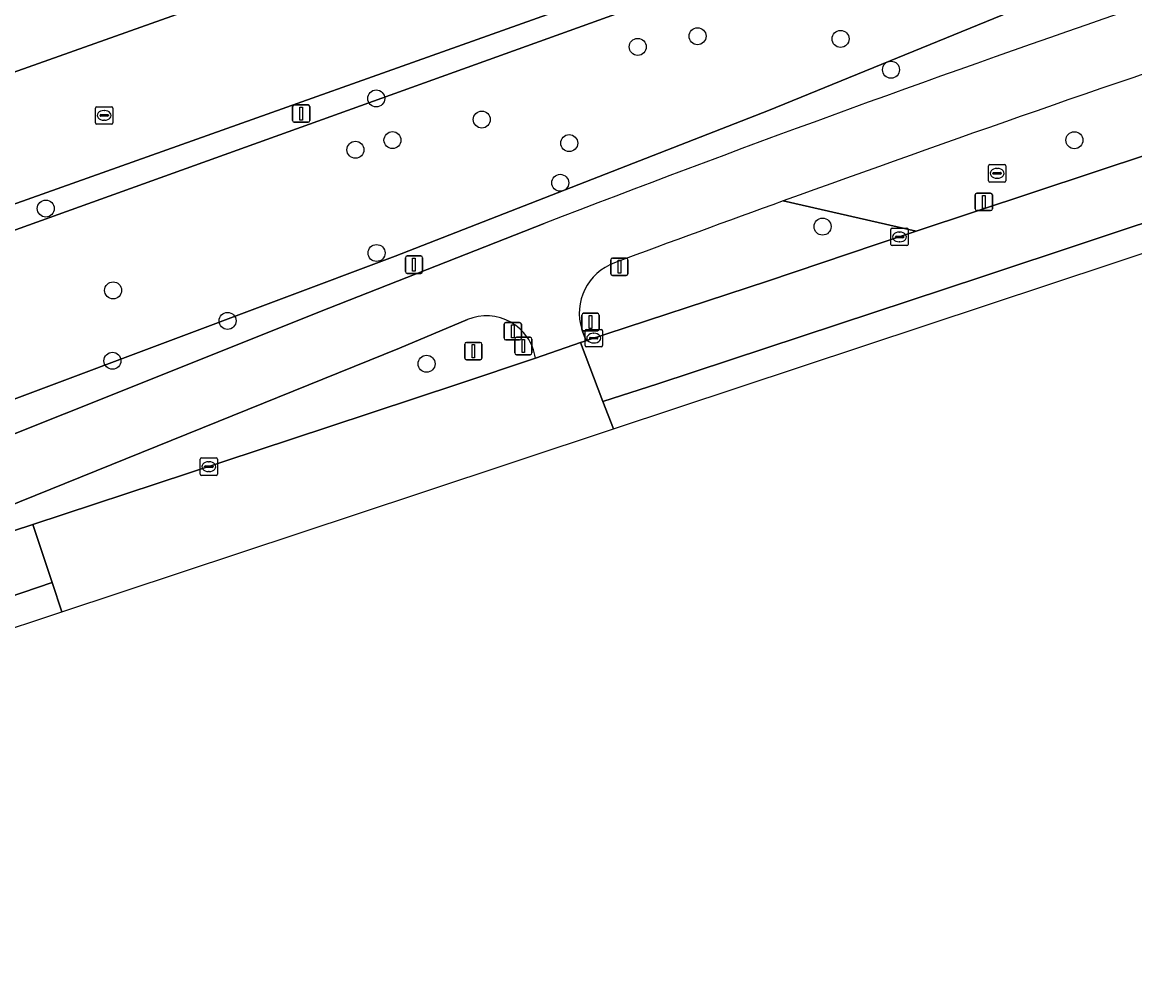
# Model space of a CAD drawing. Extents: x 161385 to 162589, y 388479 to 389756.
# Drawn here: x 162179.9 to 162244, y 388490.8 to 388545.6 of the extents above; entities that cross this region are included whole.
import ezdxf

# ---------------------------------------------------------------- set-up
doc = ezdxf.new("R2010")
doc.units = 0
for name, color, linetype in [('IMGEO_Berm_groen', 7, 'Continuous'), ('IMGEO_Boom', 7, 'Continuous'), ('IMGEO_Drukknoppaal', 7, 'Continuous'), ('IMGEO_Erf', 7, 'Continuous'), ('IMGEO_Fietspad_gesloten', 7, 'Continuous'), ('IMGEO_Kolk', 7, 'Continuous'), ('IMGEO_Lichtmast', 7, 'Continuous'), ('IMGEO_Loofbos', 7, 'Continuous'), ('IMGEO_Rijbaan_lokaal_gesloten', 7, 'Continuous'), ('IMGEO_Rijbaan_regionaal_gesloten', 7, 'Continuous'), ('IMGEO_Rioolput', 7, 'Continuous'), ('IMGEO_Verkeersbordpaal', 7, 'Continuous'), ('IMGEO_Verkeersregelinstallatiepaal', 7, 'Continuous')]:
    doc.layers.add(name, color=color, linetype=linetype)

msp = doc.modelspace()

# ---------------------------------------------------------------- linework, layer by layer
at = {"layer": 'IMGEO_Berm_groen'}
for points in [[(162319.902, 388581.48), (162316.848, 388580.491), (162315.105, 388579.927), (162225.932, 388551.675), (162217.932, 388548.854), (162137.852, 388520.378), (162138.38, 388518.892), (162215.574, 388546.64), (162252.986, 388559.158)], [(162338.365, 388578.901), (162338.047, 388580.195), (162324.599, 388576.081), (162287.169, 388563.505), (162279.038, 388561.214), (162264.796, 388556.642), (162259.025, 388554.101), (162254.71, 388552.825), (162240.969, 388547.955), (162222.876, 388540.549), (162201.4, 388532.175), (162133.055, 388506.534)], [(162223.729, 388535.352), (162231.374, 388533.604), (162244.91, 388538.101), (162268.64, 388545.977), (162283.88, 388551.029), (162303.355, 388557.478), (162321.867, 388563.626), (162344.193, 388571.054), (162361.745, 388576.944), (162363.85, 388577.725)], [(162231.374, 388533.604), (162223.729, 388535.352)], [(162117.736, 388502.546), (162117.232, 388501.49), (162117.576, 388500.015), (162117.372, 388499.941), (162117.395, 388499.82), (162117.419, 388499.693), (162120.579, 388500.721), (162128.073, 388503.157), (162167.231, 388517.05), (162197.575, 388529.185), (162209.962, 388534.05)], [(162212.134, 388527.956), (162212.391, 388527.309), (162212.409, 388527.315), (162222.816, 388530.74), (162229.074, 388532.84), (162231.374, 388533.604)], [(162205.548, 388528.526), (162201.647, 388526.877), (162165.808, 388512.398), (162164.054, 388511.643), (162164.193, 388511.274), (162170.029, 388513.254), (162177.133, 388515.609), (162180.534, 388516.727), (162189.5, 388519.675), (162197.568, 388522.357), (162205.057, 388524.828), (162209.464, 388526.309), (162209.466, 388526.31)]]:
    msp.add_lwpolyline(points, dxfattribs=at)
for centre, radius, start, end in [((162557.7, 387632.601), 966.195, 108.994345, 111.094346), ((162641.879, 387381.722), 1227.075, 108.475807, 109.923788), ((162646.391, 387368.889), 1240.677, 109.917736, 110.395115), ((162215.071, 388528.891), 3.082, 109.84234, 197.65091), ((162206.64, 388525.884), 2.858, 8.5634, 112.45206)]:
    msp.add_arc(centre, radius, start, end, dxfattribs=at)
at = {"layer": 'IMGEO_Boom'}
for centre in [(162218.796, 388544.832), (162227.026, 388544.674), (162215.351, 388544.215), (162229.927, 388542.904), (162200.306, 388541.249), (162206.378, 388540.034), (162201.24, 388538.852), (162211.409, 388538.679), (162240.479, 388538.844), (162199.105, 388538.296), (162210.895, 388536.393), (162181.29, 388534.912), (162225.99, 388533.872), (162200.325, 388532.355), (162185.164, 388530.205), (162191.75, 388528.449), (162185.124, 388526.154), (162203.203, 388525.978)]:
    msp.add_circle(centre, 0.489, dxfattribs=at)
at = {"layer": 'IMGEO_Drukknoppaal'}
for p, q in [((162207.665, 388527.454), (162207.665, 388528.254)), ((162207.665, 388528.254), (162207.665, 388527.454)), ((162207.765, 388528.354), (162208.555, 388528.354)), ((162208.555, 388528.354), (162207.765, 388528.354)), ((162208.655, 388528.254), (162208.655, 388527.454)), ((162208.655, 388527.454), (162208.655, 388528.254)), ((162208.555, 388527.354), (162207.765, 388527.354)), ((162207.765, 388527.354), (162208.555, 388527.354))]:
    msp.add_line(p, q, dxfattribs=at)
msp.add_lwpolyline([(162208.085, 388528.229), (162208.235, 388528.229), (162208.235, 388527.479), (162208.085, 388527.479), (162208.085, 388528.229)], dxfattribs=at)
for centre, start, end in [((162207.765, 388528.254), 90, 180), ((162207.765, 388528.254), 90, 180), ((162208.555, 388528.254), 0, 90), ((162208.555, 388528.254), 360, 90), ((162207.765, 388527.454), 180, 270), ((162207.765, 388527.454), 180, 270), ((162208.555, 388527.454), 270, 0), ((162208.555, 388527.454), 270, 0)]:
    msp.add_arc(centre, 0.1, start, end, dxfattribs=at)
at = {"layer": 'IMGEO_Erf'}
msp.add_lwpolyline([(162178.209, 388542.32), (162196.492, 388548.826), (162194.908, 388553.162), (162200.279, 388555.209), (162201.155, 388552.675), (162211.615, 388556.411), (162210.55, 388559.766), (162208.456, 388566.345), (162208.618, 388566.397), (162207.458, 388569.576), (162208.167, 388573.431), (162204.373, 388576.755), (162204.529, 388577.63), (162197.437, 388597.741), (162253.523, 388617.679), (162265.26, 388584.523), (162265.031, 388584.451), (162268.122, 388574.718), (162279.121, 388578.182), (162278.245, 388581.061), (162278.061, 388581.594), (162278.169, 388581.632), (162249.791, 388661.103)], dxfattribs=at)
at = {"layer": 'IMGEO_Fietspad_gesloten'}
for points in [[(162209.962, 388534.05), (162197.575, 388529.185), (162167.231, 388517.05), (162128.073, 388503.157), (162120.579, 388500.721), (162117.419, 388499.693), (162117.948, 388496.859), (162117.997, 388496.595), (162118.094, 388496.076), (162118.244, 388495.27), (162120.577, 388496.032), (162127.04, 388498.284), (162134.191, 388500.77), (162137.466, 388501.908)], [(162146.842, 388505.334), (162151.538, 388507.067), (162152.911, 388507.538), (162158.605, 388509.443), (162163.376, 388510.997), (162164.193, 388511.274), (162164.054, 388511.643), (162165.808, 388512.398), (162201.647, 388526.877), (162205.548, 388528.526)], [(162209.466, 388526.31), (162212.068, 388527.198), (162212.391, 388527.309), (162212.134, 388527.956)]]:
    msp.add_lwpolyline(points, dxfattribs=at)
for centre, radius, start, end in [((162557.7, 387632.601), 966.195, 108.994345, 111.094346), ((162641.879, 387381.722), 1227.075, 108.475807, 109.923788), ((162646.391, 387368.889), 1240.677, 109.917736, 110.395115), ((162215.071, 388528.891), 3.082, 109.84234, 197.65091), ((162206.64, 388525.884), 2.858, 8.5634, 112.45206)]:
    msp.add_arc(centre, radius, start, end, dxfattribs=at)
at = {"layer": 'IMGEO_Kolk'}
for p, q in [((162229.92, 388532.853), (162229.92, 388533.705)), ((162229.995, 388533.779), (162230.847, 388533.779)), ((162230.222, 388533.322), (162230.62, 388533.322)), ((162230.408, 388533.559), (162230.433, 388533.559)), ((162230.921, 388533.705), (162230.921, 388532.853)), ((162230.847, 388532.779), (162229.995, 388532.779)), ((162230.179, 388533.273), (162230.179, 388533.285)), ((162230.617, 388533.236), (162230.219, 388533.236)), ((162230.431, 388532.999), (162230.406, 388532.999)), ((162230.663, 388533.285), (162230.663, 388533.273)), ((162212.319, 388527.029), (162212.319, 388527.881)), ((162212.394, 388527.955), (162213.246, 388527.955)), ((162212.807, 388527.735), (162212.832, 388527.735)), ((162213.32, 388527.881), (162213.32, 388527.029)), ((162213.246, 388526.955), (162212.394, 388526.955)), ((162212.578, 388527.449), (162212.578, 388527.461)), ((162213.016, 388527.412), (162212.618, 388527.412)), ((162212.621, 388527.498), (162213.019, 388527.498)), ((162212.83, 388527.175), (162212.805, 388527.175)), ((162213.062, 388527.461), (162213.062, 388527.449)), ((162190.247, 388520.559), (162191.099, 388520.559)), ((162190.172, 388519.633), (162190.172, 388520.485)), ((162190.431, 388520.053), (162190.431, 388520.065)), ((162190.869, 388520.016), (162190.471, 388520.016)), ((162190.474, 388520.102), (162190.872, 388520.102)), ((162190.66, 388520.339), (162190.685, 388520.339)), ((162190.915, 388520.065), (162190.915, 388520.053)), ((162191.173, 388520.485), (162191.173, 388519.633)), ((162191.099, 388519.559), (162190.247, 388519.559)), ((162190.683, 388519.779), (162190.658, 388519.779))]:
    msp.add_line(p, q, dxfattribs=at)
for points in [[(162229.92, 388532.853), (162229.92, 388533.705)], [(162229.995, 388533.779), (162230.847, 388533.779)], [(162230.921, 388533.705), (162230.921, 388532.853)], [(162230.847, 388532.779), (162229.995, 388532.779)], [(162212.319, 388527.029), (162212.319, 388527.881)], [(162212.394, 388527.955), (162213.246, 388527.955)], [(162213.32, 388527.881), (162213.32, 388527.029)], [(162213.246, 388526.955), (162212.394, 388526.955)], [(162190.247, 388520.559), (162191.099, 388520.559)], [(162190.172, 388519.633), (162190.172, 388520.485)], [(162191.173, 388520.485), (162191.173, 388519.633)], [(162191.099, 388519.559), (162190.247, 388519.559)]]:
    msp.add_lwpolyline(points, dxfattribs=at)
for centre, radius, start, end in [((162229.997, 388533.703), 0.0765, 91.55205, 178.44795), ((162229.997, 388533.703), 0.0765, 91.55205, 178.44795), ((162230.219, 388533.282), 0.0403, 85.87752, 175.75265), ((162230.624, 388533.284), 0.0386, 1.73085, 96.63898), ((162230.845, 388533.703), 0.0765, 1.55205, 88.44795), ((162230.845, 388533.703), 0.0765, 1.55205, 88.44795), ((162229.997, 388532.855), 0.0765, 181.55205, 268.44795), ((162229.997, 388532.855), 0.0765, 181.55205, 268.44795), ((162230.216, 388533.272), 0.0366, 178.93798, 274.71019), ((162230.62, 388533.279), 0.043, 264.86636, 352.45326), ((162230.845, 388532.855), 0.0765, 271.55205, 358.44795), ((162230.845, 388532.855), 0.0765, 271.55205, 358.44795), ((162212.396, 388527.879), 0.0765, 91.55205, 178.44795), ((162212.396, 388527.879), 0.0765, 91.55205, 178.44795), ((162213.244, 388527.879), 0.0765, 1.55205, 88.44795), ((162213.244, 388527.879), 0.0765, 1.55205, 88.44795), ((162212.396, 388527.031), 0.0765, 181.55205, 268.44795), ((162212.396, 388527.031), 0.0765, 181.55205, 268.44795), ((162212.618, 388527.458), 0.0403, 85.87752, 175.75265), ((162212.615, 388527.448), 0.0366, 178.93798, 274.71019), ((162213.019, 388527.455), 0.043, 264.86636, 352.45326), ((162213.023, 388527.46), 0.0386, 1.73085, 96.63898), ((162213.244, 388527.031), 0.0765, 271.55205, 358.44795), ((162213.244, 388527.031), 0.0765, 271.55205, 358.44795), ((162190.249, 388520.483), 0.0765, 91.55205, 178.44795), ((162190.249, 388520.483), 0.0765, 91.55205, 178.44795), ((162191.097, 388520.483), 0.0765, 1.55205, 88.44795), ((162191.097, 388520.483), 0.0765, 1.55205, 88.44795), ((162190.471, 388520.062), 0.0403, 85.87752, 175.75265), ((162190.468, 388520.052), 0.0366, 178.93798, 274.71019), ((162190.872, 388520.059), 0.043, 264.86636, 352.45326), ((162190.876, 388520.064), 0.0386, 1.73085, 96.63898), ((162190.249, 388519.635), 0.0765, 181.55205, 268.44795), ((162190.249, 388519.635), 0.0765, 181.55205, 268.44795), ((162191.097, 388519.635), 0.0765, 271.55205, 358.44795), ((162191.097, 388519.635), 0.0765, 271.55205, 358.44795)]:
    msp.add_arc(centre, radius, start, end, dxfattribs=at)
for centre, major_axis, ratio, start_param, end_param in [((162230.407, 388533.279), (-0.387, 0.002), 0.722429, 4.712389, 7.853982), ((162230.432, 388533.279), (-0.39, 0.002), 0.717154, 1.570796, 4.712389), ((162212.806, 388527.455), (-0.387, 0.002), 0.722429, 4.712389, 7.853982), ((162212.831, 388527.455), (-0.39, 0.002), 0.717154, 1.570796, 4.712389), ((162190.659, 388520.059), (-0.387, 0.002), 0.722429, 4.712389, 7.853982), ((162190.684, 388520.059), (-0.39, 0.002), 0.717154, 1.570796, 4.712389)]:
    msp.add_ellipse(centre, major_axis=major_axis, ratio=ratio, start_param=start_param, end_param=end_param, dxfattribs=at)
at = {"layer": 'IMGEO_Lichtmast'}
for p, q in [((162195.49, 388539.981), (162195.49, 388540.781)), ((162195.49, 388540.781), (162195.49, 388539.981)), ((162195.59, 388540.881), (162196.38, 388540.881)), ((162196.38, 388540.881), (162195.59, 388540.881)), ((162196.48, 388540.781), (162196.48, 388539.981)), ((162196.48, 388539.981), (162196.48, 388540.781)), ((162196.38, 388539.881), (162195.59, 388539.881)), ((162195.59, 388539.881), (162196.38, 388539.881)), ((162234.77, 388534.897), (162234.77, 388535.697)), ((162234.77, 388535.697), (162234.77, 388534.897)), ((162234.87, 388535.797), (162235.66, 388535.797)), ((162235.66, 388535.797), (162234.87, 388535.797)), ((162235.76, 388535.697), (162235.76, 388534.897)), ((162235.76, 388534.897), (162235.76, 388535.697)), ((162235.66, 388534.797), (162234.87, 388534.797)), ((162234.87, 388534.797), (162235.66, 388534.797)), ((162201.98, 388531.284), (162201.98, 388532.084)), ((162201.98, 388532.084), (162201.98, 388531.284)), ((162202.08, 388532.184), (162202.87, 388532.184)), ((162202.87, 388532.184), (162202.08, 388532.184)), ((162202.97, 388532.084), (162202.97, 388531.284)), ((162202.97, 388531.284), (162202.97, 388532.084)), ((162202.87, 388531.184), (162202.08, 388531.184)), ((162202.08, 388531.184), (162202.87, 388531.184))]:
    msp.add_line(p, q, dxfattribs=at)
for points in [[(162195.91, 388540.756), (162196.06, 388540.756), (162196.06, 388540.006), (162195.91, 388540.006), (162195.91, 388540.756)], [(162235.19, 388535.672), (162235.34, 388535.672), (162235.34, 388534.922), (162235.19, 388534.922), (162235.19, 388535.672)], [(162202.4, 388532.059), (162202.55, 388532.059), (162202.55, 388531.309), (162202.4, 388531.309), (162202.4, 388532.059)]]:
    msp.add_lwpolyline(points, dxfattribs=at)
for centre, start, end in [((162195.59, 388540.781), 90, 180), ((162195.59, 388540.781), 90, 180), ((162196.38, 388540.781), 0, 90), ((162196.38, 388540.781), 360, 90), ((162195.59, 388539.981), 180, 270), ((162195.59, 388539.981), 180, 270), ((162196.38, 388539.981), 270, 0), ((162196.38, 388539.981), 270, 0), ((162234.87, 388535.697), 90, 180), ((162234.87, 388535.697), 90, 180), ((162235.66, 388535.697), 0, 90), ((162235.66, 388535.697), 360, 90), ((162234.87, 388534.897), 180, 270), ((162234.87, 388534.897), 180, 270), ((162235.66, 388534.897), 270, 0), ((162235.66, 388534.897), 270, 0), ((162202.08, 388532.084), 90, 180), ((162202.08, 388532.084), 90, 180), ((162202.87, 388532.084), 0, 90), ((162202.87, 388532.084), 360, 90), ((162202.08, 388531.284), 180, 270), ((162202.08, 388531.284), 180, 270), ((162202.87, 388531.284), 270, 0), ((162202.87, 388531.284), 270, 0)]:
    msp.add_arc(centre, 0.1, start, end, dxfattribs=at)
at = {"layer": 'IMGEO_Loofbos'}
for points in [[(162336.532, 388584.978), (162317.268, 388578.974), (162288.362, 388570.488), (162252.986, 388559.158), (162215.574, 388546.64), (162138.38, 388518.892), (162124.65, 388513.957), (162116.698, 388511.605), (162115.545, 388511.3), (162114.423, 388510.894), (162113.342, 388510.388), (162112.311, 388509.789), (162111.337, 388509.099), (162110.429, 388508.325), (162110.008, 388507.915), (162109.734, 388507.207), (162110.01, 388506.497), (162110.485, 388506.096), (162117.232, 388501.49), (162117.736, 388502.546)], [(162133.055, 388506.534), (162201.4, 388532.175), (162222.876, 388540.549), (162240.969, 388547.955), (162254.71, 388552.825), (162259.025, 388554.101), (162264.796, 388556.642), (162279.038, 388561.214), (162287.169, 388563.505), (162324.599, 388576.081), (162338.047, 388580.195)]]:
    msp.add_lwpolyline(points, dxfattribs=at)
at = {"layer": 'IMGEO_Rijbaan_lokaal_gesloten'}
for points in [[(162315.105, 388579.927), (162316.848, 388580.491), (162314.748, 388587.303), (162279.715, 388576.261), (162276.796, 388575.341), (162269.879, 388573.06), (162262.278, 388570.688), (162244.409, 388565.088), (162236.864, 388562.675), (162212.321, 388554.419), (162201.76, 388550.627), (162198.168, 388549.423), (162196.492, 388548.826), (162178.209, 388542.32)], [(162134.528, 388526.905), (162135.832, 388519.875), (162137.57, 388520.294), (162137.852, 388520.378), (162217.932, 388548.854), (162225.932, 388551.675), (162315.105, 388579.927)]]:
    msp.add_lwpolyline(points, dxfattribs=at)
at = {"layer": 'IMGEO_Rijbaan_regionaal_gesloten'}
for points in [[(162213.949, 388522.23), (162390.012, 388580.628), (162384.034, 388579.14), (162376.259, 388577.205), (162368.724, 388575.269), (162361.409, 388572.969), (162355.479, 388570.993), (162348.973, 388568.855), (162287.04, 388548.23), (162259.284, 388539.008), (162235.146, 388530.989), (162216.511, 388524.822), (162213.35, 388523.812)], [(162182.21, 388511.702), (162202.807, 388518.534), (162213.949, 388522.23), (162213.35, 388523.812), (162212.068, 388527.198), (162209.466, 388526.31), (162209.464, 388526.309), (162205.057, 388524.828), (162197.568, 388522.357), (162189.5, 388519.675), (162180.534, 388516.727), (162181.649, 388513.384)], [(162182.21, 388511.702), (162181.649, 388513.384), (162162.109, 388506.734), (162145.245, 388501.013), (162132.084, 388496.7), (162118.788, 388492.342), (162119.076, 388490.761)]]:
    msp.add_lwpolyline(points, close=True, dxfattribs=at)
for points in [[(162344.193, 388571.054), (162321.867, 388563.626), (162303.355, 388557.478), (162283.88, 388551.029), (162268.64, 388545.977), (162244.91, 388538.101), (162231.374, 388533.604), (162229.074, 388532.84), (162222.816, 388530.74), (162212.409, 388527.315), (162212.391, 388527.309), (162212.068, 388527.198), (162213.35, 388523.812), (162216.511, 388524.822), (162235.146, 388530.989), (162259.284, 388539.008), (162287.04, 388548.23), (162348.973, 388568.855)], [(162162.109, 388506.734), (162181.649, 388513.384), (162180.534, 388516.727), (162177.133, 388515.609), (162170.029, 388513.254), (162164.193, 388511.274), (162163.376, 388510.997), (162158.605, 388509.443), (162152.911, 388507.538), (162151.538, 388507.067), (162146.842, 388505.334)]]:
    msp.add_lwpolyline(points, dxfattribs=at)
at = {"layer": 'IMGEO_Rioolput'}
for p, q in [((162184.151, 388539.847), (162184.151, 388540.699)), ((162184.226, 388540.773), (162185.078, 388540.773)), ((162184.639, 388540.553), (162184.664, 388540.553)), ((162185.152, 388540.699), (162185.152, 388539.847)), ((162185.078, 388539.773), (162184.226, 388539.773)), ((162184.41, 388540.267), (162184.41, 388540.279)), ((162184.848, 388540.23), (162184.45, 388540.23)), ((162184.453, 388540.316), (162184.851, 388540.316)), ((162184.662, 388539.993), (162184.637, 388539.993)), ((162184.894, 388540.279), (162184.894, 388540.267)), ((162235.533, 388536.514), (162235.533, 388537.366)), ((162235.608, 388537.44), (162236.46, 388537.44)), ((162236.021, 388537.22), (162236.046, 388537.22)), ((162236.534, 388537.366), (162236.534, 388536.514)), ((162235.792, 388536.934), (162235.792, 388536.946)), ((162236.23, 388536.897), (162235.832, 388536.897)), ((162235.835, 388536.983), (162236.233, 388536.983)), ((162236.044, 388536.66), (162236.019, 388536.66)), ((162236.276, 388536.946), (162236.276, 388536.934)), ((162236.46, 388536.44), (162235.608, 388536.44))]:
    msp.add_line(p, q, dxfattribs=at)
for points in [[(162184.151, 388539.847), (162184.151, 388540.699)], [(162184.226, 388540.773), (162185.078, 388540.773)], [(162185.152, 388540.699), (162185.152, 388539.847)], [(162185.078, 388539.773), (162184.226, 388539.773)], [(162235.533, 388536.514), (162235.533, 388537.366)], [(162235.608, 388537.44), (162236.46, 388537.44)], [(162236.534, 388537.366), (162236.534, 388536.514)], [(162236.46, 388536.44), (162235.608, 388536.44)]]:
    msp.add_lwpolyline(points, dxfattribs=at)
for centre, radius, start, end in [((162184.228, 388540.697), 0.0765, 91.55205, 178.44795), ((162184.228, 388540.697), 0.0765, 91.55205, 178.44795), ((162185.076, 388540.697), 0.0765, 1.55205, 88.44795), ((162185.076, 388540.697), 0.0765, 1.55205, 88.44795), ((162184.228, 388539.849), 0.0765, 181.55205, 268.44795), ((162184.228, 388539.849), 0.0765, 181.55205, 268.44795), ((162184.45, 388540.276), 0.0403, 85.87752, 175.75265), ((162184.447, 388540.266), 0.0366, 178.93798, 274.71019), ((162184.851, 388540.273), 0.043, 264.86636, 352.45326), ((162184.855, 388540.278), 0.0386, 1.73085, 96.63898), ((162185.076, 388539.849), 0.0765, 271.55205, 358.44795), ((162185.076, 388539.849), 0.0765, 271.55205, 358.44795), ((162235.61, 388537.364), 0.0765, 91.55205, 178.44795), ((162235.61, 388537.364), 0.0765, 91.55205, 178.44795), ((162236.458, 388537.364), 0.0765, 1.55205, 88.44795), ((162236.458, 388537.364), 0.0765, 1.55205, 88.44795), ((162235.832, 388536.943), 0.0403, 85.87752, 175.75265), ((162235.829, 388536.933), 0.0366, 178.93798, 274.71019), ((162236.233, 388536.94), 0.043, 264.86636, 352.45326), ((162236.237, 388536.945), 0.0386, 1.73085, 96.63898), ((162235.61, 388536.516), 0.0765, 181.55205, 268.44795), ((162235.61, 388536.516), 0.0765, 181.55205, 268.44795), ((162236.458, 388536.516), 0.0765, 271.55205, 358.44795), ((162236.458, 388536.516), 0.0765, 271.55205, 358.44795)]:
    msp.add_arc(centre, radius, start, end, dxfattribs=at)
for centre, major_axis, ratio, start_param, end_param in [((162184.638, 388540.273), (-0.387, 0.002), 0.722429, 4.712389, 7.853982), ((162184.663, 388540.273), (-0.39, 0.002), 0.717154, 1.570796, 4.712389), ((162236.02, 388536.94), (-0.387, 0.002), 0.722429, 4.712389, 7.853982), ((162236.045, 388536.94), (-0.39, 0.002), 0.717154, 1.570796, 4.712389)]:
    msp.add_ellipse(centre, major_axis=major_axis, ratio=ratio, start_param=start_param, end_param=end_param, dxfattribs=at)
at = {"layer": 'IMGEO_Verkeersbordpaal'}
for p, q in [((162213.902, 388532.061), (162214.692, 388532.061)), ((162214.692, 388532.061), (162213.902, 388532.061)), ((162213.802, 388531.161), (162213.802, 388531.961)), ((162213.802, 388531.961), (162213.802, 388531.161)), ((162214.792, 388531.961), (162214.792, 388531.161)), ((162214.792, 388531.161), (162214.792, 388531.961)), ((162214.692, 388531.061), (162213.902, 388531.061)), ((162213.902, 388531.061), (162214.692, 388531.061))]:
    msp.add_line(p, q, dxfattribs=at)
msp.add_lwpolyline([(162214.222, 388531.936), (162214.372, 388531.936), (162214.372, 388531.186), (162214.222, 388531.186), (162214.222, 388531.936)], dxfattribs=at)
for centre, start, end in [((162213.902, 388531.961), 90, 180), ((162213.902, 388531.961), 90, 180), ((162214.692, 388531.961), 0, 90), ((162214.692, 388531.961), 360, 90), ((162213.902, 388531.161), 180, 270), ((162213.902, 388531.161), 180, 270), ((162214.692, 388531.161), 270, 0), ((162214.692, 388531.161), 270, 0)]:
    msp.add_arc(centre, 0.1, start, end, dxfattribs=at)
at = {"layer": 'IMGEO_Verkeersregelinstallatiepaal'}
for p, q in [((162212.241, 388528.884), (162213.031, 388528.884)), ((162213.031, 388528.884), (162212.241, 388528.884)), ((162212.141, 388527.984), (162212.141, 388528.784)), ((162212.141, 388528.784), (162212.141, 388527.984)), ((162213.131, 388528.784), (162213.131, 388527.984)), ((162213.131, 388527.984), (162213.131, 388528.784)), ((162213.031, 388527.884), (162212.241, 388527.884)), ((162212.241, 388527.884), (162213.031, 388527.884)), ((162205.396, 388526.306), (162205.396, 388527.106)), ((162205.396, 388527.106), (162205.396, 388526.306)), ((162205.496, 388527.206), (162206.286, 388527.206)), ((162206.286, 388527.206), (162205.496, 388527.206)), ((162206.386, 388527.106), (162206.386, 388526.306)), ((162206.386, 388526.306), (162206.386, 388527.106)), ((162208.274, 388526.602), (162208.274, 388527.402)), ((162208.274, 388527.402), (162208.274, 388526.602)), ((162208.374, 388527.502), (162209.164, 388527.502)), ((162209.164, 388527.502), (162208.374, 388527.502)), ((162209.264, 388527.402), (162209.264, 388526.602)), ((162209.264, 388526.602), (162209.264, 388527.402)), ((162209.164, 388526.502), (162208.374, 388526.502)), ((162208.374, 388526.502), (162209.164, 388526.502)), ((162206.286, 388526.206), (162205.496, 388526.206)), ((162205.496, 388526.206), (162206.286, 388526.206))]:
    msp.add_line(p, q, dxfattribs=at)
for points in [[(162212.561, 388528.759), (162212.711, 388528.759), (162212.711, 388528.009), (162212.561, 388528.009), (162212.561, 388528.759)], [(162205.816, 388527.081), (162205.966, 388527.081), (162205.966, 388526.331), (162205.816, 388526.331), (162205.816, 388527.081)], [(162208.694, 388527.377), (162208.844, 388527.377), (162208.844, 388526.627), (162208.694, 388526.627), (162208.694, 388527.377)]]:
    msp.add_lwpolyline(points, dxfattribs=at)
for centre, start, end in [((162212.241, 388528.784), 90, 180), ((162212.241, 388528.784), 90, 180), ((162213.031, 388528.784), 0, 90), ((162213.031, 388528.784), 360, 90), ((162212.241, 388527.984), 180, 270), ((162212.241, 388527.984), 180, 270), ((162213.031, 388527.984), 270, 0), ((162213.031, 388527.984), 270, 0), ((162205.496, 388527.106), 90, 180), ((162205.496, 388527.106), 90, 180), ((162206.286, 388527.106), 0, 90), ((162206.286, 388527.106), 360, 90), ((162208.374, 388527.402), 90, 180), ((162208.374, 388527.402), 90, 180), ((162209.164, 388527.402), 0, 90), ((162209.164, 388527.402), 360, 90), ((162205.496, 388526.306), 180, 270), ((162205.496, 388526.306), 180, 270), ((162206.286, 388526.306), 270, 0), ((162206.286, 388526.306), 270, 0), ((162208.374, 388526.602), 180, 270), ((162208.374, 388526.602), 180, 270), ((162209.164, 388526.602), 270, 0), ((162209.164, 388526.602), 270, 0)]:
    msp.add_arc(centre, 0.1, start, end, dxfattribs=at)

doc.saveas('drawing.dxf')
